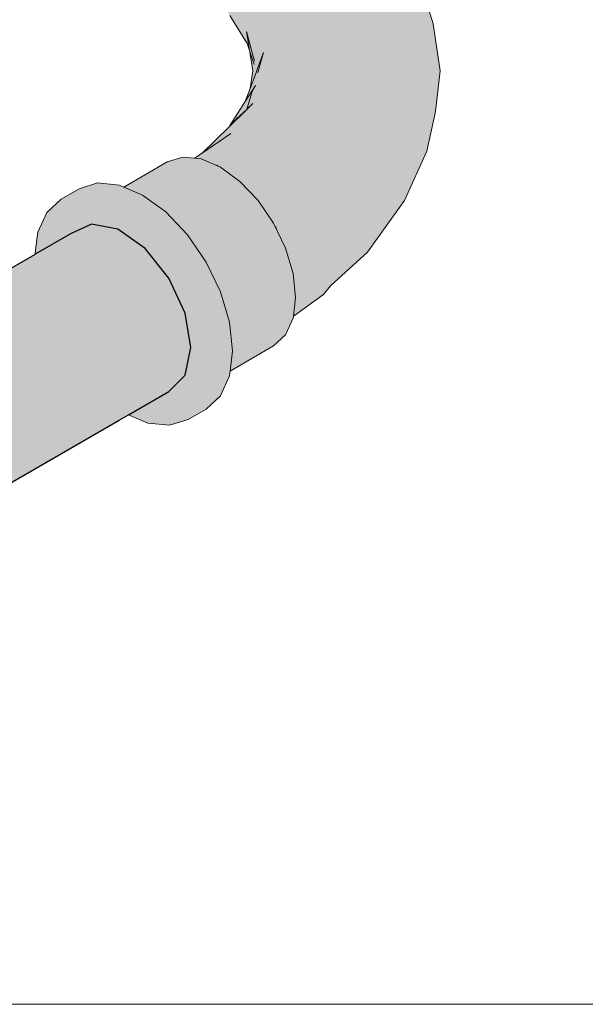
# Model space of a CAD drawing. Header units: millimetres. Extents: x 2 to 902, y -447 to 199.
# Tile 275 of 656: x 96.236 to 96.607, y 38.514 to 39.159. Entities that reach past the tile are written whole.
import ezdxf

# ---------------------------------------------------------------- set-up
doc = ezdxf.new("R2010")
doc.units = ezdxf.units.MM
doc.header["$MEASUREMENT"] = 0
for name, color, linetype, lineweight in [('AF-Condutos', 4, 'Continuous', 25), ('AF-Conexões', 9, 'Continuous', 18), ('Cotas', 1, 'Continuous', 0)]:
    doc.layers.add(name, color=color, linetype=linetype, lineweight=lineweight)

msp = doc.modelspace()

# ---------------------------------------------------------------- hatches: boundary and pattern name
at = {"layer": 'AF-Condutos', "linetype": 'Continuous'}
for points in [[(96.28352, 39.02488), (95.66026, 38.66652), (95.66173, 38.66589)], [(96.24748, 38.99181), (96.24471, 38.99021), (95.67504, 38.66023), (96.24457, 38.98904), (95.67305, 38.65908), (95.67332, 38.65888), (96.24192, 38.96733), (96.24965, 38.97153), (96.31855, 39.0089), (96.30064, 39.02142), (96.24759, 38.99079), (96.30064, 39.02142), (96.28352, 39.02488), (96.24625, 39.00336)], [(96.24624, 39.00344), (96.28352, 39.02488), (96.27014, 39.01869)], [(96.27014, 39.01869), (96.24652, 39.00506), (96.24609, 39.00481), (95.66019, 38.66654), (95.66026, 38.66652), (96.24624, 39.00344), (96.24633, 39.0035)], [(95.67476, 38.65967), (95.67332, 38.65888), (95.68038, 38.65373), (95.68851, 38.64515), (95.69054, 38.64632), (96.31855, 39.0089)], [(95.68871, 38.64494), (96.33414, 38.98951), (96.31855, 39.0089), (95.68851, 38.64515)], [(96.24748, 38.99181), (96.24628, 39.00308), (96.24625, 39.00336), (95.66174, 38.66588), (95.66206, 38.66575), (96.24472, 38.99027)], [(95.6631, 38.66633), (95.66206, 38.66575), (95.66649, 38.66386), (95.67304, 38.65909), (95.67502, 38.66024), (96.24748, 38.99181)], [(95.68966, 38.64544), (95.68871, 38.64494), (95.69334, 38.64006), (95.70339, 38.62534), (95.7059, 38.6268), (96.33414, 38.98951)], [(95.70354, 38.62513), (96.34473, 38.96658), (96.33414, 38.98951), (95.70339, 38.62534)], [(96.33414, 38.9152), (96.34473, 38.9259), (96.34847, 38.94408), (96.34473, 38.96658), (96.25879, 38.92081), (96.22689, 38.90383), (95.71758, 38.60456), (96.22931, 38.90359), (95.71758, 38.60456), (95.71454, 38.60279), (95.71456, 38.60275), (95.71762, 38.60451), (96.23471, 38.90306), (96.26263, 38.91918), (96.23471, 38.90306), (95.70737, 38.5986), (96.26652, 38.89991), (96.28478, 38.90975), (96.26652, 38.89991), (96.26767, 38.8998), (96.27119, 38.89945), (96.28722, 38.90871), (96.27119, 38.89945), (96.26767, 38.8998), (96.26652, 38.89991), (95.71112, 38.5761), (96.29293, 38.89731), (96.30212, 38.90238), (96.29293, 38.89731), (95.71946, 38.56493), (96.2933, 38.89727), (95.71946, 38.5649), (96.29487, 38.89712), (96.30319, 38.90192), (96.29487, 38.89712), (95.71946, 38.5649), (95.71945, 38.56481), (96.30131, 38.89648), (96.30758, 38.90005), (96.30138, 38.89647), (95.71886, 38.55996), (96.30166, 38.89644), (96.30777, 38.89997)], [(95.7203, 38.58145), (96.26652, 38.89991), (95.71668, 38.60362), (95.71411, 38.60223), (95.71548, 38.59765), (95.71836, 38.58796), (95.71913, 38.58077)], [(96.30758, 38.90005), (95.71945, 38.56481), (95.71886, 38.55997)], [(95.72074, 38.56567), (96.29293, 38.89731), (95.72152, 38.58184), (95.71939, 38.57825), (95.71941, 38.57811), (95.72018, 38.57086), (95.71946, 38.56493)]]:
    msp.add_hatch(color=151, dxfattribs=at).paths.add_polyline_path(points)
at = {"layer": 'AF-Conexões', "linetype": 'Continuous'}
for points in [[(96.3017, 39.19979), (96.30465, 39.20105), (96.30396, 39.20145), (96.30332, 39.20182), (96.30107, 39.20312), (96.29971, 39.2039), (96.29519, 39.20651), (96.29753, 39.20052), (96.29519, 39.20651), (96.28612, 39.21175), (96.28536, 39.21108), (96.2929, 39.2041), (96.28536, 39.21108), (96.28612, 39.21175), (96.28389, 39.21304), (96.28356, 39.21323), (96.28331, 39.21297), (96.28299, 39.21265), (96.28331, 39.21297), (96.28356, 39.21323), (96.28216, 39.21403), (96.27618, 39.21718), (96.2797, 39.20938), (96.27618, 39.21718), (96.28216, 39.21403), (96.30465, 39.20105), (96.30608, 39.20023), (96.33308, 39.18463), (96.30781, 39.2004), (96.33308, 39.18463), (96.34327, 39.18149), (96.32035, 39.20275), (96.32525, 39.19188), (96.30819, 39.20044), (96.30591, 39.20158), (96.30819, 39.20044), (96.32525, 39.19188), (96.3101, 39.20063), (96.32525, 39.19188), (96.32082, 39.20169), (96.31276, 39.20089), (96.31249, 39.20086), (96.30736, 39.2022), (96.31249, 39.20086), (96.31276, 39.20089), (96.32082, 39.20169), (96.32035, 39.20275), (96.32132, 39.20184), (96.32188, 39.20151), (96.32816, 39.19777), (96.32191, 39.20175), (96.32816, 39.19777), (96.32188, 39.2015), (96.32819, 39.19762), (96.33443, 39.19378), (96.32708, 39.20423), (96.32211, 39.20313), (96.32708, 39.20423), (96.32671, 39.20642), (96.32588, 39.20594), (96.3222, 39.20382), (96.32235, 39.20486), (96.3222, 39.20382), (96.32671, 39.20642), (96.32627, 39.209), (96.32608, 39.21017), (96.32243, 39.20545), (96.32249, 39.20589), (96.32243, 39.20545), (96.32608, 39.21017), (96.32595, 39.21094), (96.32514, 39.20977), (96.32291, 39.20882), (96.32514, 39.20977), (96.32594, 39.21098), (96.32446, 39.21982), (96.34291, 39.21732), (96.32519, 39.21972), (96.32446, 39.21982), (96.32619, 39.21852), (96.33327, 39.21322), (96.33185, 39.21262), (96.33327, 39.21322), (96.32843, 39.21684), (96.32619, 39.21852), (96.32999, 39.21398), (96.33131, 39.21239), (96.32999, 39.21398), (96.32619, 39.21852), (96.32446, 39.21982), (96.32608, 39.21017), (96.32701, 39.20463), (96.32708, 39.20423), (96.32888, 39.20293), (96.35492, 39.18415), (96.352, 39.19921), (96.33094, 39.21223), (96.33199, 39.21158), (96.33341, 39.2107), (96.352, 39.19921), (96.35257, 39.19625), (96.35492, 39.18415), (96.35961, 39.18478), (96.35492, 39.18415), (96.35589, 39.18299), (96.35609, 39.18275), (96.36056, 39.18323), (96.35971, 39.18461), (96.36056, 39.18323), (96.36126, 39.18327), (96.36032, 39.18487), (96.36126, 39.18327), (96.36236, 39.18338), (96.36562, 39.1837), (96.36343, 39.18619), (96.36562, 39.1837), (96.36236, 39.18338), (96.36126, 39.18327), (96.37399, 39.16133), (96.38526, 39.14295), (96.38982, 39.12928), (96.39018, 39.13153), (96.38491, 39.15099), (96.37238, 39.176), (96.37289, 39.18442), (96.37238, 39.176), (96.38526, 39.18127), (96.38016, 39.18514), (96.37325, 39.19037), (96.38016, 39.18514), (96.38526, 39.18127), (96.38307, 39.18543), (96.38526, 39.18127), (96.38953, 39.18607), (96.40075, 39.19866), (96.37913, 39.19287), (96.40075, 39.19866), (96.3948, 39.19954), (96.37399, 39.20259), (96.3948, 39.19954), (96.40075, 39.19866), (96.3981, 39.20094), (96.37026, 39.22477), (96.35492, 39.2157), (96.3495, 39.22013), (96.35492, 39.2157), (96.35341, 39.22179), (96.34924, 39.23864), (96.35492, 39.2157), (96.37026, 39.22477), (96.3981, 39.20094), (96.40075, 39.19866), (96.40017, 39.20182), (96.40075, 39.19866), (96.38526, 39.18127), (96.37798, 39.16481), (96.38491, 39.15099), (96.38713, 39.13735), (96.38913, 39.12508), (96.38725, 39.11355), (96.38827, 39.11627), (96.39045, 39.12738), (96.38942, 39.13049), (96.39052, 39.15146), (96.39889, 39.16796), (96.39481, 39.15992), (96.39052, 39.15146), (96.39258, 39.14624), (96.39052, 39.15146), (96.38959, 39.13373), (96.38942, 39.13049), (96.38982, 39.12928), (96.39002, 39.13054), (96.39018, 39.13153), (96.39002, 39.13054), (96.39046, 39.13051), (96.39047, 39.13329), (96.39087, 39.13575), (96.39047, 39.13329), (96.39046, 39.13051), (96.39002, 39.13054), (96.38982, 39.12928), (96.39045, 39.12738), (96.38952, 39.12266), (96.38827, 39.11627), (96.38987, 39.12055), (96.39039, 39.12195), (96.39138, 39.12459), (96.39157, 39.1251), (96.39177, 39.12565), (96.39103, 39.12839), (96.39222, 39.12402), (96.39611, 39.13725), (96.39177, 39.12565), (96.39257, 39.12273), (96.39318, 39.12046), (96.39257, 39.12273), (96.39222, 39.12402), (96.39177, 39.12565), (96.39207, 39.12353), (96.39177, 39.12565), (96.39138, 39.12459), (96.38725, 39.11355), (96.38404, 39.10498), (96.38647, 39.10877), (96.3868, 39.10929), (96.38716, 39.10985), (96.3888, 39.11242), (96.39111, 39.12025), (96.39191, 39.12298), (96.39111, 39.12025), (96.39233, 39.12174), (96.39111, 39.12025), (96.38854, 39.11152), (96.39082, 39.11557), (96.3888, 39.11242), (96.38552, 39.10125), (96.38852, 39.11149), (96.3888, 39.11242), (96.38647, 39.10877), (96.38404, 39.10498), (96.3741, 39.08946), (96.38244, 39.1007), (96.38438, 39.10415), (96.38626, 39.10747), (96.38438, 39.10415), (96.38244, 39.1007), (96.3741, 39.08946), (96.37846, 39.09363), (96.38054, 39.09563), (96.38503, 39.09993), (96.38517, 39.10006), (96.38913, 39.10386), (96.39527, 39.11274), (96.39505, 39.11357), (96.39361, 39.11789), (96.39303, 39.11962), (96.39329, 39.12008), (96.39331, 39.11999), (96.39341, 39.11961), (96.39378, 39.11824), (96.39795, 39.1267), (96.39378, 39.11824), (96.3934, 39.1196), (96.39337, 39.11954), (96.3933, 39.11997), (96.39306, 39.11954), (96.39316, 39.11923), (96.39361, 39.11789), (96.39383, 39.11807), (96.39826, 39.12718), (96.40381, 39.13862), (96.39826, 39.12718), (96.39383, 39.11807), (96.39832, 39.12728), (96.39383, 39.11807), (96.39361, 39.11789), (96.39505, 39.11357), (96.39531, 39.11279), (96.40591, 39.1281), (96.40687, 39.14064), (96.40443, 39.13683), (96.40687, 39.14064), (96.40406, 39.13905), (96.40687, 39.14064), (96.40717, 39.14459), (96.40725, 39.14561), (96.41855, 39.16891), (96.40725, 39.14561), (96.40591, 39.1281), (96.38913, 39.10386), (96.37463, 39.08421), (96.40948, 39.1162), (96.42945, 39.13932), (96.43487, 39.177), (96.4224, 39.21096), (96.4221, 39.21115), (96.39534, 39.22791), (96.4224, 39.21096), (96.43487, 39.177), (96.42945, 39.13932), (96.40948, 39.1162), (96.37463, 39.08421), (96.35586, 39.07127), (96.3522, 39.06875), (96.35098, 39.06791), (96.35229, 39.06778), (96.35295, 39.06842), (96.35398, 39.06799), (96.35295, 39.06842), (96.35229, 39.06778), (96.35378, 39.06763), (96.35414, 39.06792), (96.35439, 39.06781), (96.35414, 39.06792), (96.35412, 39.0676), (96.35514, 39.06749), (96.35735, 39.06655), (96.35859, 39.06715), (96.38108, 39.07802), (96.40856, 39.10009), (96.4358, 39.11852), (96.40856, 39.10009), (96.38108, 39.07802), (96.36556, 39.06377), (96.36788, 39.06208), (96.36821, 39.06184), (96.36833, 39.06188), (96.4, 39.07357), (96.37939, 39.05408), (96.37915, 39.05385), (96.3806, 39.05279), (96.38107, 39.0523), (96.38122, 39.05235), (96.42711, 39.06884), (96.43363, 39.09591), (96.42711, 39.06884), (96.39312, 39.03931), (96.39463, 39.03711), (96.426, 39.04307), (96.45395, 39.07408), (96.46332, 39.0993), (96.45715, 39.11938), (96.45463, 39.14129), (96.44567, 39.16206), (96.45047, 39.18737), (96.44567, 39.16206), (96.45463, 39.14129), (96.45715, 39.11938), (96.46332, 39.0993), (96.48076, 39.12509), (96.47608, 39.15593), (96.46804, 39.17821), (96.47608, 39.15593), (96.48076, 39.12509), (96.46332, 39.0993), (96.45395, 39.07408), (96.426, 39.04307), (96.40441, 39.0217), (96.40556, 39.01931), (96.43979, 39.02683), (96.46413, 39.05775), (96.48278, 39.09477), (96.46413, 39.05775), (96.43979, 39.02683), (96.41245, 39.00245), (96.41341, 38.99919), (96.44077, 39.00069), (96.4167, 38.97386), (96.41617, 38.96955), (96.43979, 38.98439), (96.46571, 39.02307), (96.47283, 39.04504), (96.46571, 39.02307), (96.43979, 38.98439), (96.47283, 39.0212), (96.48553, 39.04709), (96.48908, 39.07389), (96.48553, 39.04709), (96.47283, 39.0212), (96.43979, 38.98439), (96.46413, 39.00635), (96.48831, 39.04032), (96.49994, 39.07239), (96.4989, 39.10498), (96.49994, 39.07239), (96.48831, 39.04032), (96.50294, 39.0726), (96.50868, 39.09851), (96.50791, 39.12668), (96.49509, 39.14468), (96.47926, 39.19256), (96.49509, 39.14468), (96.50791, 39.12668), (96.50868, 39.09851), (96.5116, 39.12507), (96.5071, 39.15593), (96.49609, 39.1751), (96.5071, 39.15593), (96.49634, 39.19095), (96.47464, 39.21303), (96.46154, 39.20107), (96.47464, 39.21303), (96.45551, 39.22967), (96.44462, 39.22073), (96.45551, 39.22967), (96.47464, 39.21303), (96.49634, 39.19095), (96.48849, 39.20949), (96.4755, 39.22847), (96.46579, 39.23286), (96.4755, 39.22847), (96.4649, 39.24285), (96.45405, 39.25196), (96.42597, 39.27884), (96.42016, 39.2764), (96.4277, 39.27045), (96.43042, 39.25366), (96.434, 39.251), (96.41211, 39.24496), (96.3704, 39.25096), (96.41211, 39.24496), (96.41408, 39.2455), (96.42023, 39.2472), (96.43189, 39.25041), (96.434, 39.251), (96.43042, 39.25366), (96.4277, 39.27045), (96.42417, 39.2675), (96.41834, 39.26263), (96.42417, 39.2675), (96.4277, 39.27045), (96.42378, 39.26838), (96.4277, 39.27045), (96.4213, 39.27386), (96.42235, 39.27156), (96.41802, 39.26533), (96.42235, 39.27156), (96.4213, 39.27386), (96.41712, 39.27264), (96.41609, 39.26431), (96.41698, 39.27267), (96.41609, 39.26431), (96.41712, 39.27264), (96.41705, 39.27328), (96.41712, 39.27264), (96.4213, 39.27386), (96.41734, 39.27598), (96.41672, 39.27599), (96.41734, 39.27598), (96.4213, 39.27386), (96.4277, 39.27045), (96.42016, 39.2764), (96.42597, 39.27884), (96.41821, 39.2842), (96.41651, 39.28448), (96.41814, 39.28351), (96.41921, 39.2785), (96.41814, 39.28351), (96.41754, 39.2822), (96.41791, 39.28138), (96.41754, 39.2822), (96.4176, 39.27842), (96.41754, 39.2822), (96.41814, 39.28351), (96.41651, 39.28448), (96.41629, 39.27945), (96.41635, 39.27901), (96.41667, 39.27634), (96.41635, 39.27901), (96.41629, 39.27945), (96.41651, 39.28448), (96.41821, 39.2842), (96.41609, 39.28541), (96.41638, 39.28478), (96.41609, 39.28541), (96.41561, 39.28502), (96.41609, 39.28541), (96.41821, 39.2842), (96.41593, 39.28578), (96.41553, 39.28573), (96.41593, 39.28578), (96.41548, 39.28608), (96.40096, 39.29612), (96.4057, 39.29285), (96.40668, 39.29388), (96.4057, 39.29285), (96.40717, 39.29183), (96.41157, 39.28879), (96.41537, 39.28616), (96.41537, 39.28701), (96.41117, 39.29212), (96.41537, 39.28701), (96.41347, 39.29121), (96.41047, 39.29788), (96.4022, 39.30264), (96.39858, 39.30207), (96.4022, 39.30264), (96.39245, 39.30827), (96.39697, 39.30182), (96.39245, 39.30827), (96.38954, 39.30401), (96.38961, 39.30396), (96.3935, 39.30128), (96.38961, 39.30396), (96.38954, 39.30401), (96.3877, 39.30132), (96.387, 39.30025), (96.38718, 39.30028), (96.38783, 39.30127), (96.38718, 39.30028), (96.38944, 39.30064), (96.3753, 39.29841), (96.40017, 39.27614), (96.3818, 39.26785), (96.40017, 39.27614), (96.36026, 39.28973), (96.34612, 39.27563), (96.3346, 39.25783), (96.32708, 39.23844), (96.32306, 39.2281), (96.32708, 39.23844), (96.32721, 39.23939), (96.32208, 39.23397), (96.32288, 39.22762), (96.32415, 39.21763), (96.32288, 39.22762), (96.32207, 39.22555), (96.32187, 39.22503), (96.32387, 39.21569), (96.32187, 39.22503), (96.32207, 39.22555), (96.32288, 39.22762), (96.32208, 39.23397), (96.32035, 39.23215), (96.32035, 39.22109), (96.32035, 39.20773), (96.32035, 39.23215), (96.32525, 39.24868), (96.35512, 39.29239), (96.36786, 39.30168), (96.36685, 39.29354), (96.37216, 39.2966), (96.37495, 39.30008), (96.37547, 39.30492), (96.37621, 39.30523), (96.37583, 39.30828), (96.37621, 39.30523), (96.37547, 39.3049), (96.37495, 39.30008), (96.37337, 39.29811), (96.37216, 39.2966), (96.3734, 39.29732), (96.37474, 39.29809), (96.37477, 39.29833), (96.37474, 39.29809), (96.37337, 39.28527), (96.37888, 39.28339), (96.40017, 39.27614), (96.37726, 39.29666), (96.3753, 39.29841), (96.37573, 39.29866), (96.3753, 39.29841), (96.37583, 39.2985), (96.37588, 39.29875), (96.37583, 39.2985), (96.37701, 39.29868), (96.37693, 39.29935), (96.37659, 39.30211), (96.37693, 39.29935), (96.37729, 39.29956), (96.37693, 39.29935), (96.37701, 39.29868), (96.37751, 39.29876), (96.37795, 39.29994), (96.37751, 39.29876), (96.37898, 39.29899), (96.38449, 39.29986), (96.37933, 39.30074), (96.38449, 39.29986), (96.39245, 39.30827), (96.39235, 39.30826), (96.3829, 39.3028), (96.39235, 39.30826), (96.3806, 39.30709), (96.37599, 39.30975), (96.37563, 39.30996), (96.37569, 39.30945), (96.37563, 39.30996), (96.32967, 39.33649), (96.31694, 39.33108), (96.3042, 39.32179), (96.34327, 39.27987), (96.33308, 39.26496), (96.34327, 39.27987), (96.3042, 39.32179), (96.29234, 39.30927), (96.29966, 39.31699), (96.31694, 39.34228), (96.31175, 39.33767), (96.30938, 39.3342), (96.29752, 39.31685), (96.30938, 39.3342), (96.31175, 39.33767), (96.29648, 39.32413), (96.29282, 39.31653), (96.28622, 39.30281), (96.29282, 39.31653), (96.29648, 39.32413), (96.28749, 39.31616), (96.27578, 39.29178), (96.26485, 39.26902), (96.26005, 39.25903), (96.27425, 39.28278), (96.26005, 39.25903), (96.27733, 39.28432), (96.28216, 39.29436), (96.27433, 39.27808), (96.26942, 39.26154), (96.31867, 39.21648), (96.31977, 39.20748), (96.31867, 39.21648), (96.26942, 39.26154), (96.26775, 39.24588), (96.31635, 39.20603), (96.31538, 39.20561), (96.31635, 39.20603), (96.26775, 39.24588), (96.26942, 39.23215), (96.30961, 39.20316), (96.30937, 39.20306), (96.30961, 39.20316), (96.27666, 39.22692), (96.26942, 39.23215), (96.26935, 39.23274), (96.26763, 39.23625), (96.26688, 39.23777), (96.26758, 39.23622), (96.26688, 39.23777), (96.26666, 39.23569), (96.26688, 39.23777), (96.26763, 39.23625), (96.26935, 39.23274), (96.26771, 39.2363), (96.26935, 39.23274), (96.26902, 39.23547), (96.26853, 39.23677), (96.26839, 39.23669), (96.26803, 39.23648), (96.26839, 39.23669), (96.26853, 39.23677), (96.26902, 39.23547), (96.26884, 39.23695), (96.26775, 39.24588), (96.26716, 39.24036), (96.26704, 39.23927), (96.26691, 39.23803), (96.26704, 39.23927), (96.26716, 39.24036), (96.26775, 39.24588), (96.26688, 39.25298), (96.26364, 39.25585), (96.26286, 39.25423), (96.26578, 39.24925), (96.2649, 39.2463), (96.26578, 39.24925), (96.26286, 39.25423), (96.26231, 39.25309), (96.26286, 39.25423), (96.26364, 39.25585), (96.26005, 39.25903), (96.26222, 39.2529), (96.26474, 39.24577), (96.26222, 39.2529), (96.26131, 39.251), (96.26222, 39.2529), (96.26005, 39.25903), (96.26005, 39.25291), (96.26117, 39.25072), (96.26437, 39.24449), (96.26117, 39.25072), (96.26005, 39.25291), (96.26112, 39.2506), (96.2642, 39.24392), (96.26111, 39.25058), (96.26416, 39.24381), (96.26211, 39.23689), (96.26416, 39.24381), (96.26111, 39.25058), (96.26005, 39.25291), (96.26005, 39.24839), (96.26005, 39.23651), (96.26176, 39.23572), (96.26171, 39.23556), (96.2645, 39.23444), (96.26171, 39.23556), (96.26442, 39.2344), (96.26643, 39.23354), (96.26442, 39.2344), (96.26171, 39.23556), (96.26407, 39.23419), (96.26171, 39.23556), (96.26176, 39.23572), (96.26005, 39.23651), (96.26074, 39.23227), (96.26636, 39.23287), (96.26074, 39.23227), (96.26005, 39.23651), (96.26005, 39.23188), (96.26005, 39.22996), (96.26005, 39.22383), (96.26586, 39.22823), (96.26956, 39.23102), (96.27006, 39.23074), (96.27433, 39.22128), (96.27599, 39.2176), (96.27433, 39.22128), (96.27424, 39.22147), (96.2714, 39.22777), (96.27046, 39.22984), (96.27207, 39.22337), (96.27046, 39.22984), (96.27006, 39.23074), (96.26956, 39.23102), (96.26586, 39.22823), (96.26582, 39.22781), (96.26963, 39.23044), (96.26582, 39.22781), (96.26586, 39.22823), (96.26005, 39.22383), (96.26575, 39.22712), (96.26976, 39.22944), (96.2703, 39.22501), (96.26976, 39.22944), (96.26714, 39.22793), (96.27058, 39.22269), (96.26714, 39.22793), (96.26575, 39.22712), (96.26262, 39.22532), (96.26538, 39.22372), (96.26262, 39.22532), (96.26519, 39.22197), (96.26916, 39.22154), (96.26519, 39.22197), (96.26262, 39.22532), (96.26005, 39.22383), (96.26469, 39.21724), (96.26473, 39.21762), (96.26507, 39.22083), (96.26473, 39.21762), (96.26469, 39.21724), (96.27245, 39.20735), (96.27169, 39.21353), (96.27084, 39.22057), (96.27169, 39.21353), (96.27245, 39.20735), (96.26469, 39.21724), (96.27262, 39.20596), (96.27429, 39.20398), (96.27461, 39.2043), (96.27429, 39.20398), (96.27262, 39.20596), (96.27412, 39.20381), (96.27529, 39.20215), (96.27492, 39.20461), (96.27265, 39.21952), (96.27547, 39.20516), (96.28077, 39.20701), (96.27547, 39.20516), (96.27265, 39.21952), (96.27492, 39.20461), (96.27529, 39.20215), (96.2842, 39.1994), (96.28749, 39.19839), (96.29725, 39.20008), (96.28749, 39.19839), (96.29674, 39.1993), (96.29796, 39.19942)], [(96.3933, 39.11997), (96.39329, 39.12008), (96.39303, 39.11962), (96.39306, 39.11954)], [(96.3933, 39.11997), (96.39337, 39.11954), (96.3934, 39.1196)], [(96.38517, 39.10006), (96.38854, 39.11152), (96.38668, 39.10823)], [(96.39531, 39.11279), (96.39505, 39.11357), (96.39527, 39.11274)], [(96.38513, 39.09994), (96.3849, 39.09916), (96.38513, 39.09994), (96.38501, 39.09982), (96.37355, 39.0886), (96.35603, 39.07143), (96.36769, 39.07944), (96.37463, 39.08421), (96.38439, 39.09744), (96.38468, 39.09783), (96.38913, 39.10386)], [(96.38501, 39.09982), (96.38504, 39.09985), (96.38503, 39.09993)], [(96.38504, 39.09985), (96.38506, 39.09996), (96.38503, 39.09993)], [(96.38504, 39.09985), (96.38513, 39.09994), (96.38506, 39.09996)], [(96.38513, 39.09994), (96.38517, 39.10006), (96.38506, 39.09996)], [(96.38108, 39.07802), (96.35735, 39.06655), (96.36504, 39.06328)], [(96.4, 39.07357), (96.36821, 39.06184), (96.37915, 39.05385)], [(96.3057, 39.04866), (96.30737, 39.04795), (96.30884, 39.04732), (96.30957, 39.04701), (96.31488, 39.04475), (96.31538, 39.04454), (96.3258, 39.05056), (96.34145, 39.06134), (96.3258, 39.05056), (96.31675, 39.04396), (96.35514, 39.06749), (96.35098, 39.06791), (96.34327, 39.06867), (96.33309, 39.06552), (96.30465, 39.0491)], [(96.31817, 39.04335), (96.36788, 39.06208), (96.35514, 39.06749), (96.3168, 39.04398), (96.31695, 39.04387), (96.31784, 39.04322)], [(96.35414, 39.06792), (96.35378, 39.06763), (96.35412, 39.0676)], [(96.38363, 39.05321), (96.38107, 39.0523), (96.39247, 39.04027), (96.39312, 39.03931), (96.39326, 39.03943), (96.42711, 39.06884)], [(96.32766, 39.03606), (96.3806, 39.05279), (96.36788, 39.06208), (96.31784, 39.04322), (96.32552, 39.03762)], [(96.36504, 39.06328), (96.36788, 39.06208), (96.36556, 39.06377)], [(96.32874, 39.0364), (96.32766, 39.03606), (96.33219, 39.03276), (96.33704, 39.02764), (96.33825, 39.02834), (96.3806, 39.05279)], [(96.33875, 39.02583), (96.39247, 39.04027), (96.3806, 39.05279), (96.33704, 39.02764)], [(96.30807, 38.90014), (96.30777, 38.89997), (96.31573, 38.89658), (96.32041, 38.89459), (96.33461, 38.89319), (96.31655, 38.89741), (96.33461, 38.89319), (96.32046, 38.90136), (96.32373, 38.89947), (96.33461, 38.89319), (96.33878, 38.89706), (96.35396, 38.91113), (96.36206, 38.91863), (96.35343, 38.91432), (96.34107, 38.90814), (96.35343, 38.91432), (96.35314, 38.91608), (96.35308, 38.91642), (96.34138, 38.90966), (96.35308, 38.91642), (96.35314, 38.91608), (96.35343, 38.91432), (96.35768, 38.91907), (96.35255, 38.91958), (96.35768, 38.91907), (96.35343, 38.91432), (96.36206, 38.91863), (96.33461, 38.89319), (96.34681, 38.89695), (96.35617, 38.90563), (96.34681, 38.89695), (96.35858, 38.90375), (96.36794, 38.91243), (96.37383, 38.92543), (96.37422, 38.92862), (96.37194, 38.9273), (96.36245, 38.92182), (96.37194, 38.9273), (96.37422, 38.92862), (96.37583, 38.94187), (96.37383, 38.96063), (96.36794, 38.98043), (96.35858, 38.99992), (96.34681, 38.99312), (96.35617, 38.97363), (96.34681, 38.99312), (96.35858, 38.99992), (96.34639, 39.01776), (96.33219, 39.03276), (96.32041, 39.02596), (96.33461, 39.01097), (96.32041, 39.02596), (96.33219, 39.03276), (96.31695, 39.04387), (96.30465, 39.0491), (96.29516, 39.04362), (96.30465, 39.0491), (96.3017, 39.05036), (96.2875, 39.05176), (96.27573, 39.04497), (96.2875, 39.05176), (96.2753, 39.048), (96.26353, 39.0412), (96.28993, 39.04356), (96.29288, 39.04231), (96.2911, 39.04306), (96.29208, 39.04185), (96.2911, 39.04306), (96.28993, 39.04356), (96.27133, 39.0419), (96.26353, 39.0412), (96.27217, 39.04131), (96.26353, 39.0412), (96.27435, 39.03161), (96.28443, 39.02695), (96.28622, 39.02612), (96.27435, 39.03161), (96.28147, 39.02529), (96.28251, 39.02441), (96.28352, 39.02488), (96.2931, 39.02294), (96.28876, 39.02729), (96.2931, 39.02294), (96.30064, 39.02142), (96.28937, 39.02758), (96.28739, 39.02866), (96.28937, 39.02758), (96.30064, 39.02142), (96.29085, 39.02826), (96.30064, 39.02142), (96.31681, 39.01013), (96.3091, 39.01971), (96.29126, 39.02845), (96.28897, 39.02957), (96.28076, 39.03531), (96.28897, 39.02957), (96.29126, 39.02845), (96.29233, 39.02894), (96.29005, 39.03019), (96.29233, 39.02894), (96.29126, 39.02845), (96.3091, 39.01971), (96.29915, 39.03209), (96.29731, 39.03438), (96.29155, 39.04154), (96.2926, 39.0412), (96.29155, 39.04154), (96.31681, 39.01013), (96.31855, 39.0089), (96.29674, 39.03605), (96.31855, 39.0089), (96.33414, 38.98951), (96.32834, 39.00207), (96.32787, 39.00308), (96.32834, 39.00207), (96.33414, 38.98951), (96.33451, 38.9887), (96.33517, 38.98729), (96.34075, 38.97518), (96.34268, 38.97102), (96.36206, 38.95383), (96.35778, 38.96009), (96.32979, 39.00105), (96.32677, 39.00548), (96.30517, 39.03708), (96.36206, 38.95383), (96.35109, 38.95677), (96.349, 38.95733), (96.36206, 38.95383), (96.34422, 38.96966), (96.34268, 38.97102), (96.34473, 38.96658), (96.34489, 38.96623), (96.34478, 38.9663), (96.34523, 38.96355), (96.34645, 38.96284), (96.34523, 38.96355), (96.34531, 38.96309), (96.34614, 38.9581), (96.34825, 38.94544), (96.34847, 38.94408), (96.35053, 38.95402), (96.35384, 38.94684), (96.35053, 38.95402), (96.34847, 38.94408), (96.34874, 38.9425), (96.34847, 38.94408), (96.34803, 38.9419), (96.3489, 38.94153), (96.35002, 38.93479), (96.3581, 38.93761), (96.35018, 38.93384), (96.35946, 38.93467), (96.36406, 38.93508), (96.35281, 38.93407), (96.35018, 38.93384), (96.35053, 38.93176), (96.35101, 38.92888), (96.35127, 38.9273), (96.35207, 38.92246), (96.3523, 38.92109), (96.35207, 38.92246), (96.35127, 38.9273), (96.35101, 38.92888), (96.35053, 38.93176), (96.35018, 38.93384), (96.3581, 38.93761), (96.35002, 38.93479), (96.3489, 38.94153), (96.34803, 38.9419), (96.34629, 38.93349), (96.34473, 38.9259), (96.34412, 38.92296), (96.34473, 38.9259), (96.34195, 38.92309), (96.33973, 38.92085), (96.34361, 38.92046), (96.34331, 38.92049), (96.33973, 38.92085), (96.33414, 38.9152), (96.31532, 38.90433), (96.31071, 38.90167)], [(96.3258, 39.05056), (96.31574, 39.04475), (96.31538, 39.04454), (96.31642, 39.0441), (96.31675, 39.04396), (96.31654, 39.04417), (96.31679, 39.04398)], [(96.24828, 39.01952), (96.26353, 39.0412), (96.25417, 39.03252)], [(96.27191, 39.01952), (96.28248, 39.0244), (96.28147, 39.02529), (96.26353, 39.0412), (96.25596, 39.03045)], [(96.31679, 39.04398), (96.31654, 39.04417), (96.31675, 39.04396)], [(96.31675, 39.04396), (96.31695, 39.04387), (96.3168, 39.04398)], [(96.34054, 39.02631), (96.33875, 39.02583), (96.34639, 39.01776), (96.3484, 39.01482), (96.3489, 39.01511), (96.39247, 39.04027)], [(96.34977, 39.01282), (96.35858, 38.99992), (96.35172, 38.99596), (96.36002, 38.99781), (96.41048, 39.00908), (96.40265, 39.02536), (96.39247, 39.04027), (96.3484, 39.01482)], [(96.39681, 39.03752), (96.39463, 39.03711), (96.40265, 39.02536), (96.40486, 39.02214), (96.426, 39.04307)], [(96.24687, 39.00795), (96.24652, 39.00506), (96.24828, 39.00608), (96.25993, 39.0128), (96.26019, 39.01295), (96.27014, 39.01869), (96.25906, 39.01358), (96.27014, 39.01869), (96.27142, 39.01929), (96.2713, 39.01937), (96.25596, 39.03045), (96.24828, 39.01952), (96.25879, 39.01346), (96.24828, 39.0086), (96.25879, 39.01346), (96.24828, 39.01952)], [(96.25596, 39.03045), (96.27133, 39.01939), (96.27145, 39.0193), (96.27191, 39.01952), (96.27175, 39.01963)], [(96.4133, 39.00321), (96.43979, 39.02683), (96.40732, 39.01969), (96.40556, 39.01931), (96.40758, 39.0151), (96.41048, 39.00908), (96.41245, 39.00245)], [(96.40486, 39.02214), (96.40265, 39.02536), (96.40441, 39.0217)], [(96.36743, 38.9815), (96.41539, 38.99255), (96.41048, 39.00908), (96.35963, 38.99773), (96.3664, 38.98364)], [(96.41768, 38.98484), (96.44077, 39.00069), (96.41467, 38.99926), (96.41341, 38.99919), (96.41417, 38.99663), (96.41539, 38.99255), (96.41631, 38.9839)], [(96.41731, 38.97455), (96.44077, 39.00069), (96.41807, 38.9851), (96.41631, 38.9839), (96.41653, 38.98184), (96.41706, 38.97688), (96.4167, 38.97386)], [(96.37369, 38.96847), (96.41539, 38.99255), (96.36761, 38.98154), (96.36756, 38.98123), (96.36794, 38.98043), (96.37182, 38.96739)], [(96.37246, 38.96523), (96.41706, 38.97688), (96.41539, 38.99255), (96.37182, 38.96739)], [(96.36761, 38.98154), (96.36743, 38.9815), (96.36756, 38.98123)], [(96.41624, 38.96503), (96.43522, 38.97871), (96.43979, 38.98439), (96.41912, 38.97141), (96.41617, 38.96955), (96.41604, 38.96845), (96.41568, 38.96554), (96.4169, 38.96649), (96.41568, 38.96554), (96.41556, 38.96454)], [(96.37604, 38.95319), (96.41706, 38.97688), (96.37331, 38.96545), (96.37246, 38.96523), (96.37279, 38.96414), (96.37383, 38.96063), (96.37471, 38.95242)], [(96.41539, 38.96315), (96.41556, 38.96454), (96.41706, 38.97688), (96.37471, 38.95242), (96.37491, 38.95051), (96.37494, 38.95028), (96.41223, 38.96214), (96.37563, 38.94019), (96.37538, 38.93814), (96.4065, 38.95802), (96.37538, 38.93814), (96.38342, 38.94138), (96.41048, 38.95228)], [(96.34489, 38.96623), (96.34473, 38.96658), (96.34477, 38.96632)], [(96.41223, 38.96214), (96.37694, 38.95091), (96.37494, 38.95028), (96.37513, 38.94843), (96.37583, 38.94187), (96.37565, 38.9404), (96.37563, 38.94019), (96.37597, 38.94059), (96.37599, 38.94041)], [(96.37445, 38.93054), (96.37422, 38.92862), (96.40265, 38.94504), (96.41048, 38.95228), (96.37538, 38.93814), (96.37458, 38.93156)], [(96.37599, 38.94041), (96.37597, 38.94059), (96.37563, 38.94019)]]:
    msp.add_hatch(color=161, dxfattribs=at).paths.add_polyline_path(points)

# ---------------------------------------------------------------- linework, layer by layer
at = {"layer": 'AF-Condutos'}
for p, q in [((96.28352, 39.02488), (96.27014, 39.01869)), ((96.30064, 39.02142), (96.28352, 39.02488)), ((96.31855, 39.0089), (96.30064, 39.02142)), ((96.27014, 39.01869), (96.24652, 39.00506)), ((96.33414, 38.98951), (96.31855, 39.0089)), ((96.24609, 39.00481), (95.66019, 38.66654)), ((96.24652, 39.00506), (96.24609, 39.00481)), ((96.34473, 38.96658), (96.33414, 38.98951)), ((96.34847, 38.94408), (96.34473, 38.96658)), ((96.34473, 38.9259), (96.34847, 38.94408)), ((96.33414, 38.9152), (96.34473, 38.9259)), ((96.30777, 38.89997), (96.33414, 38.9152)), ((96.30166, 38.89644), (96.30777, 38.89997)), ((95.71886, 38.55996), (96.30166, 38.89644))]:
    msp.add_line(p, q, dxfattribs=at)
at = {"layer": 'AF-Conexões'}
for p, q in [((96.5071, 39.15593), (96.49634, 39.19095)), ((96.37399, 39.16133), (96.38526, 39.14295)), ((96.5116, 39.12507), (96.5071, 39.15593)), ((96.38491, 39.15099), (96.38713, 39.13735)), ((96.39018, 39.13153), (96.38491, 39.15099)), ((96.38526, 39.14295), (96.38982, 39.12928)), ((96.38713, 39.13735), (96.38913, 39.12508)), ((96.39611, 39.13725), (96.39177, 39.12565)), ((96.39222, 39.12402), (96.39611, 39.13725)), ((96.38913, 39.12508), (96.38725, 39.11355)), ((96.39138, 39.12459), (96.38725, 39.11355)), ((96.39177, 39.12565), (96.39138, 39.12459)), ((96.50868, 39.09851), (96.5116, 39.12507)), ((96.38725, 39.11355), (96.38404, 39.10498)), ((96.38517, 39.10006), (96.38854, 39.11152)), ((96.3888, 39.11242), (96.38647, 39.10877)), ((96.38854, 39.11152), (96.39082, 39.11557)), ((96.39082, 39.11557), (96.3888, 39.11242)), ((96.38404, 39.10498), (96.3741, 39.08946)), ((96.38647, 39.10877), (96.38404, 39.10498)), ((96.38913, 39.10386), (96.38513, 39.09994)), ((96.38517, 39.10006), (96.38913, 39.10386)), ((96.38501, 39.09982), (96.37355, 39.0886)), ((96.38054, 39.09563), (96.38503, 39.09993)), ((96.38513, 39.09994), (96.38501, 39.09982)), ((96.38503, 39.09993), (96.38501, 39.09982)), ((96.38503, 39.09993), (96.38517, 39.10006)), ((96.38513, 39.09994), (96.38517, 39.10006)), ((96.50294, 39.0726), (96.50868, 39.09851)), ((96.3741, 39.08946), (96.37846, 39.09363)), ((96.37846, 39.09363), (96.38054, 39.09563)), ((96.37355, 39.0886), (96.35603, 39.07143)), ((96.37463, 39.08421), (96.35586, 39.07127)), ((96.35603, 39.07143), (96.36769, 39.07944)), ((96.36769, 39.07944), (96.37463, 39.08421)), ((96.48831, 39.04032), (96.50294, 39.0726)), ((96.33309, 39.06552), (96.30465, 39.0491)), ((96.34327, 39.06867), (96.33309, 39.06552)), ((96.35098, 39.06791), (96.34327, 39.06867)), ((96.3522, 39.06875), (96.35098, 39.06791)), ((96.35514, 39.06749), (96.35098, 39.06791)), ((96.35586, 39.07127), (96.3522, 39.06875)), ((96.36788, 39.06208), (96.35514, 39.06749)), ((96.3806, 39.05279), (96.36788, 39.06208)), ((96.39247, 39.04027), (96.3806, 39.05279)), ((96.2753, 39.048), (96.26353, 39.0412)), ((96.2875, 39.05176), (96.2753, 39.048)), ((96.3017, 39.05036), (96.2875, 39.05176)), ((96.30465, 39.0491), (96.3017, 39.05036)), ((96.31695, 39.04387), (96.30465, 39.0491)), ((96.26353, 39.0412), (96.25417, 39.03252)), ((96.33219, 39.03276), (96.31695, 39.04387)), ((96.40265, 39.02536), (96.39247, 39.04027)), ((96.46413, 39.00635), (96.48831, 39.04032)), ((96.25417, 39.03252), (96.24828, 39.01952)), ((96.34639, 39.01776), (96.33219, 39.03276)), ((96.41048, 39.00908), (96.40265, 39.02536)), ((96.24828, 39.01952), (96.24687, 39.00795)), ((96.35858, 38.99992), (96.34639, 39.01776)), ((96.24687, 39.00795), (96.24652, 39.00506)), ((96.41539, 38.99255), (96.41048, 39.00908)), ((96.43979, 38.98439), (96.46413, 39.00635)), ((96.36794, 38.98043), (96.35858, 38.99992)), ((96.41706, 38.97688), (96.41539, 38.99255)), ((96.43522, 38.97871), (96.43979, 38.98439)), ((96.37383, 38.96063), (96.36794, 38.98043)), ((96.41556, 38.96454), (96.41706, 38.97688)), ((96.41624, 38.96503), (96.43522, 38.97871)), ((96.41048, 38.95228), (96.41539, 38.96315)), ((96.41539, 38.96315), (96.41556, 38.96454)), ((96.41556, 38.96454), (96.41624, 38.96503)), ((96.37583, 38.94187), (96.37383, 38.96063)), ((96.40265, 38.94504), (96.41048, 38.95228)), ((96.37422, 38.92862), (96.40265, 38.94504)), ((96.37422, 38.92862), (96.37583, 38.94187)), ((96.36794, 38.91243), (96.37383, 38.92543)), ((96.37383, 38.92543), (96.37422, 38.92862)), ((96.35858, 38.90375), (96.36794, 38.91243)), ((96.30777, 38.89997), (96.31573, 38.89658)), ((96.34681, 38.89695), (96.35858, 38.90375)), ((96.31573, 38.89658), (96.32041, 38.89459)), ((96.32041, 38.89459), (96.33461, 38.89319)), ((96.33461, 38.89319), (96.34681, 38.89695))]:
    msp.add_line(p, q, dxfattribs=at)
at = {"layer": 'Cotas'}
msp.add_lwpolyline([(95.51712, 38.5141), (97.27449, 38.5141)], dxfattribs=at)

doc.saveas('drawing.dxf')
